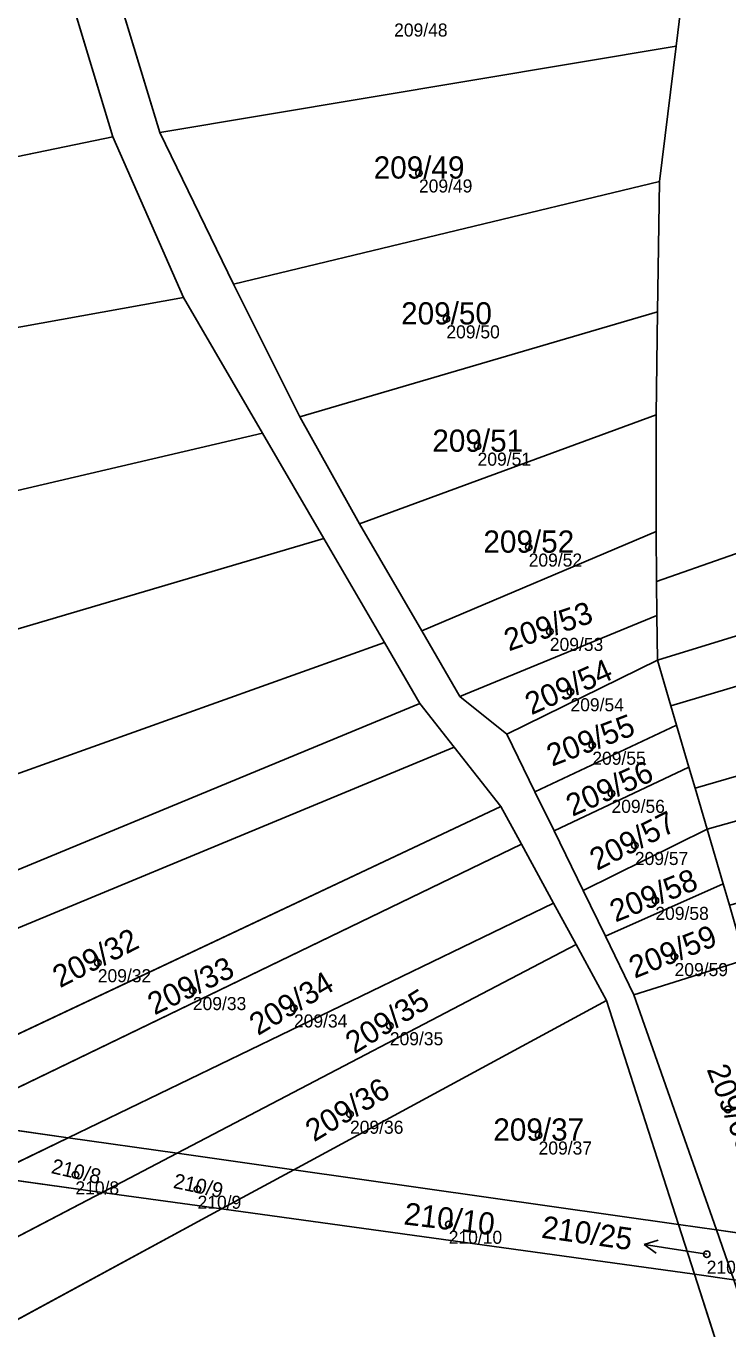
# Model space of a CAD drawing. Extents: x -603967 to -594699, y -1179315 to -1165625.
# Drawn here: x -597710.8 to -597657, y -1173008.8 to -1172909.2 of the extents above; entities that cross this region are included whole.
import ezdxf

# ---------------------------------------------------------------- set-up
doc = ezdxf.new("R2010")
doc.units = 0
for name, color, linetype in [('Definiční body', 7, 'Continuous'), ('Hranice parcel', 7, 'Continuous'), ('Parcelní čísla', 7, 'Continuous'), ('Polygon parcely', 7, 'Continuous'), ('Pop  PČ popisy', 7, 'Continuous')]:
    doc.layers.add(name, color=color, linetype=linetype)

msp = doc.modelspace()

# ---------------------------------------------------------------- linework, layer by layer
at = {"layer": 'Definiční body'}
for centre in [(-597680.69, -1172920.40994), (-597678.59, -1172931.56994), (-597676.2, -1172941.30994), (-597672.29, -1172949.02994), (-597670.67, -1172955.47994), (-597669.09, -1172960.09994), (-597667.42, -1172964.18994), (-597665.95, -1172967.86994), (-597664.16, -1172971.85994), (-597662.59, -1172976.05994), (-597705.28, -1172980.82994), (-597661.12, -1172980.35994), (-597698, -1172982.95994), (-597690.26, -1172984.28994), (-597682.92, -1172985.64994), (-597657.04, -1172992.05994), (-597685.97, -1172992.41994), (-597671.53, -1172994.00994), (-597706.99, -1172997.05994), (-597697.64, -1172998.15994), (-597678.41, -1173000.83994), (-597658.66, -1173003.12994)]:
    msp.add_circle(centre, 0.25, dxfattribs=at)
at = {"layer": 'Hranice parcel'}
for p, q in [((-597661.01, -1172910.7), (-597659.6, -1172899.14)), ((-597704.57, -1172904.04), (-597700.52, -1172917.3)), ((-597704.14, -1172917.63), (-597707.99, -1172904.89)), ((-597700.52, -1172917.3), (-597661.01, -1172910.7)), ((-597662.27, -1172921.05), (-597661.01, -1172910.7)), ((-597745.46, -1172926.18), (-597704.14, -1172917.63)), ((-597698.72, -1172929.94), (-597704.14, -1172917.63)), ((-597700.52, -1172917.3), (-597694.88, -1172928.91)), ((-597694.88, -1172928.91), (-597662.27, -1172921.05)), ((-597662.44, -1172931.04), (-597662.27, -1172921.05)), ((-597694.88, -1172928.91), (-597689.81, -1172939.06)), ((-597692.67, -1172940.32), (-597698.72, -1172929.94)), ((-597689.81, -1172939.06), (-597662.44, -1172931.04)), ((-597662.54, -1172938.91), (-597662.44, -1172931.04)), ((-597685.23, -1172947.24), (-597662.54, -1172938.91)), ((-597662.54, -1172947.84), (-597662.54, -1172938.91)), ((-597689.81, -1172939.06), (-597685.23, -1172947.24)), ((-597687.98, -1172948.37), (-597692.67, -1172940.32)), ((-597685.23, -1172947.24), (-597680.47, -1172955.44)), ((-597680.47, -1172955.44), (-597662.54, -1172947.84)), ((-597662.5, -1172951.67), (-597662.54, -1172947.84)), ((-597683.34, -1172956.33), (-597687.98, -1172948.37)), ((-597662.47, -1172954.25), (-597662.5, -1172951.67)), ((-597677.56, -1172960.45), (-597662.47, -1172954.25)), ((-597662.44, -1172957.68), (-597662.47, -1172954.25)), ((-597680.47, -1172955.44), (-597677.56, -1172960.45)), ((-597680.62, -1172960.99), (-597683.34, -1172956.33)), ((-597673.97, -1172963.34), (-597662.44, -1172957.68)), ((-597661.41, -1172961.17), (-597662.44, -1172957.68)), ((-597677.56, -1172960.45), (-597673.97, -1172963.34)), ((-597677.99, -1172964.33), (-597680.62, -1172960.99)), ((-597660.97, -1172962.66), (-597661.41, -1172961.17)), ((-597671.81, -1172967.75), (-597660.97, -1172962.66)), ((-597660.02, -1172965.87), (-597660.97, -1172962.66)), ((-597673.97, -1172963.34), (-597671.81, -1172967.75)), ((-597674.42, -1172968.86), (-597677.99, -1172964.33)), ((-597670.35, -1172970.74), (-597660.02, -1172965.87)), ((-597659.55, -1172967.46), (-597660.02, -1172965.87)), ((-597671.81, -1172967.75), (-597670.35, -1172970.74)), ((-597658.63, -1172970.6), (-597659.55, -1172967.46)), ((-597723.44, -1172991.96), (-597674.42, -1172968.86)), ((-597672.84, -1172971.76), (-597674.42, -1172968.86)), ((-597670.35, -1172970.74), (-597668.12, -1172975.31)), ((-597668.12, -1172975.31), (-597658.63, -1172970.6)), ((-597657.39, -1172974.8), (-597658.63, -1172970.6)), ((-597716.69, -1172992.92), (-597672.84, -1172971.76)), ((-597670.39, -1172976.26), (-597672.84, -1172971.76)), ((-597666.42, -1172978.8), (-597657.39, -1172974.8)), ((-597656.91, -1172976.43), (-597657.39, -1172974.8)), ((-597668.12, -1172975.31), (-597666.42, -1172978.8)), ((-597707.54, -1172994.22), (-597670.39, -1172976.26)), ((-597668.66, -1172979.44), (-597670.39, -1172976.26)), ((-597666.42, -1172978.8), (-597664.23, -1172983.29)), ((-597699.21, -1172995.4), (-597668.66, -1172979.44)), ((-597666.34, -1172983.71), (-597668.66, -1172979.44)), ((-597664.23, -1172983.29), (-597655.71, -1172980.61)), ((-597690.28, -1172996.67), (-597666.34, -1172983.71)), ((-597660.83, -1173000.85), (-597666.34, -1172983.71)), ((-597664.23, -1172983.29), (-597657.92, -1173001.26)), ((-597716.69, -1172992.92), (-597707.54, -1172994.22)), ((-597713.69, -1172997.19), (-597707.54, -1172994.22)), ((-597707.54, -1172994.22), (-597699.21, -1172995.4)), ((-597704.95, -1172998.4), (-597699.21, -1172995.4)), ((-597699.21, -1172995.4), (-597690.28, -1172996.67)), ((-597695.81, -1172999.66), (-597690.28, -1172996.67)), ((-597690.28, -1172996.67), (-597660.83, -1173000.85)), ((-597704.95, -1172998.4), (-597713.69, -1172997.19)), ((-597754.11, -1173024.09), (-597704.95, -1172998.4)), ((-597695.81, -1172999.66), (-597704.95, -1172998.4)), ((-597754.79, -1173031.6), (-597695.81, -1172999.66)), ((-597659.6, -1173004.66), (-597695.81, -1172999.66)), ((-597660.83, -1173000.85), (-597657.92, -1173001.26)), ((-597659.6, -1173004.66), (-597660.83, -1173000.85)), ((-597657.92, -1173001.26), (-597649.24, -1173002.5)), ((-597657.92, -1173001.26), (-597656.58, -1173005.08)), ((-597652.36, -1173027.13), (-597659.6, -1173004.66)), ((-597656.58, -1173005.08), (-597659.6, -1173004.66))]:
    msp.add_line(p, q, dxfattribs=at)
for points in [[(-597662.44, -1172957.68), (-597627.55, -1172946.94), (-597569.63, -1172923.99)], [(-597661.41, -1172961.17), (-597627.28, -1172951.01), (-597568.66, -1172926.78)], [(-597662.5, -1172951.67), (-597634.82, -1172941.98), (-597599.63, -1172927.39)], [(-597746.65, -1172939.92), (-597724.92, -1172934.66), (-597698.72, -1172929.94)], [(-597659.55, -1172967.46), (-597627.55, -1172958.18), (-597567.22, -1172934.37)], [(-597658.63, -1172970.6), (-597622.54, -1172960.48), (-597565.36, -1172939.48)], [(-597747.89, -1172954.29), (-597736.32, -1172950.5), (-597692.67, -1172940.32)], [(-597749.04, -1172967.59), (-597735.92, -1172962.52), (-597687.98, -1172948.37)], [(-597750.25, -1172981.53), (-597724.16, -1172970.91), (-597683.34, -1172956.33)], [(-597746.3, -1172988.72), (-597725.19, -1172979.4), (-597680.62, -1172960.99)], [(-597738.05, -1172989.89), (-597723.92, -1172983.35), (-597677.99, -1172964.33)]]:
    msp.add_lwpolyline(points, dxfattribs=at)
at = {"layer": 'Polygon parcely'}
for points in [[(-597634.82, -1172941.98), (-597599.63, -1172927.39), (-597609.7, -1172894.89), (-597638.01, -1172842.26), (-597650.63, -1172833.28), (-597650.98, -1172835.68), (-597651.92, -1172842.12), (-597652.27, -1172844.56), (-597652.75, -1172847.85), (-597653.74, -1172854.63), (-597655.06, -1172863.69), (-597656.63, -1172874.7), (-597658.05, -1172886.36), (-597659.6, -1172899.14), (-597661.01, -1172910.7), (-597662.27, -1172921.05), (-597662.44, -1172931.04), (-597662.54, -1172938.91), (-597662.54, -1172947.84), (-597662.5, -1172951.67)], [(-597659.6, -1172899.14), (-597704.57, -1172904.04), (-597700.52, -1172917.3), (-597661.01, -1172910.7)], [(-597704.14, -1172917.63), (-597707.99, -1172904.89), (-597744.13, -1172910.79), (-597745.46, -1172926.18)], [(-597661.01, -1172910.7), (-597700.52, -1172917.3), (-597694.88, -1172928.91), (-597662.27, -1172921.05)], [(-597569.63, -1172923.99), (-597571.27, -1172916.99), (-597578.6, -1172919.68), (-597599.63, -1172927.39), (-597634.82, -1172941.98), (-597662.5, -1172951.67), (-597662.47, -1172954.25), (-597662.44, -1172957.68), (-597627.55, -1172946.94)], [(-597704.14, -1172917.63), (-597745.46, -1172926.18), (-597746.65, -1172939.92), (-597724.92, -1172934.66), (-597698.72, -1172929.94)], [(-597662.27, -1172921.05), (-597694.88, -1172928.91), (-597689.81, -1172939.06), (-597662.44, -1172931.04)], [(-597627.28, -1172951.01), (-597568.66, -1172926.78), (-597569.63, -1172923.99), (-597627.55, -1172946.94), (-597662.44, -1172957.68), (-597661.41, -1172961.17)], [(-597567.22, -1172934.37), (-597568.66, -1172926.78), (-597627.28, -1172951.01), (-597661.41, -1172961.17), (-597660.97, -1172962.66), (-597660.02, -1172965.87), (-597659.55, -1172967.46), (-597627.55, -1172958.18)], [(-597736.32, -1172950.5), (-597692.67, -1172940.32), (-597698.72, -1172929.94), (-597724.92, -1172934.66), (-597746.65, -1172939.92), (-597747.89, -1172954.29)], [(-597685.23, -1172947.24), (-597662.54, -1172938.91), (-597662.44, -1172931.04), (-597689.81, -1172939.06)], [(-597622.54, -1172960.48), (-597565.36, -1172939.48), (-597567.22, -1172934.37), (-597627.55, -1172958.18), (-597659.55, -1172967.46), (-597658.63, -1172970.6)], [(-597680.47, -1172955.44), (-597662.54, -1172947.84), (-597662.54, -1172938.91), (-597685.23, -1172947.24)], [(-597645.33, -1172973.41), (-597617.66, -1172966.52), (-597562.8, -1172946.51), (-597565.36, -1172939.48), (-597622.54, -1172960.48), (-597658.63, -1172970.6), (-597657.39, -1172974.8), (-597656.91, -1172976.43)], [(-597687.98, -1172948.37), (-597692.67, -1172940.32), (-597736.32, -1172950.5), (-597747.89, -1172954.29), (-597749.04, -1172967.59), (-597735.92, -1172962.52)], [(-597662.54, -1172947.84), (-597680.47, -1172955.44), (-597677.56, -1172960.45), (-597662.47, -1172954.25), (-597662.5, -1172951.67)], [(-597683.34, -1172956.33), (-597687.98, -1172948.37), (-597735.92, -1172962.52), (-597749.04, -1172967.59), (-597750.25, -1172981.53), (-597724.16, -1172970.91)], [(-597673.97, -1172963.34), (-597662.44, -1172957.68), (-597662.47, -1172954.25), (-597677.56, -1172960.45)], [(-597746.3, -1172988.72), (-597725.19, -1172979.4), (-597680.62, -1172960.99), (-597683.34, -1172956.33), (-597724.16, -1172970.91), (-597750.25, -1172981.53), (-597750.82, -1172988.08)], [(-597671.81, -1172967.75), (-597660.97, -1172962.66), (-597661.41, -1172961.17), (-597662.44, -1172957.68), (-597673.97, -1172963.34)], [(-597738.05, -1172989.89), (-597723.92, -1172983.35), (-597677.99, -1172964.33), (-597680.62, -1172960.99), (-597725.19, -1172979.4), (-597746.3, -1172988.72)], [(-597670.35, -1172970.74), (-597660.02, -1172965.87), (-597660.97, -1172962.66), (-597671.81, -1172967.75)], [(-597723.44, -1172991.96), (-597674.42, -1172968.86), (-597677.99, -1172964.33), (-597723.92, -1172983.35), (-597738.05, -1172989.89)], [(-597658.63, -1172970.6), (-597659.55, -1172967.46), (-597660.02, -1172965.87), (-597670.35, -1172970.74), (-597668.12, -1172975.31)], [(-597672.84, -1172971.76), (-597674.42, -1172968.86), (-597723.44, -1172991.96), (-597716.69, -1172992.92)], [(-597666.42, -1172978.8), (-597657.39, -1172974.8), (-597658.63, -1172970.6), (-597668.12, -1172975.31)], [(-597716.69, -1172992.92), (-597707.54, -1172994.22), (-597670.39, -1172976.26), (-597672.84, -1172971.76)], [(-597664.23, -1172983.29), (-597655.71, -1172980.61), (-597656.91, -1172976.43), (-597657.39, -1172974.8), (-597666.42, -1172978.8)], [(-597668.66, -1172979.44), (-597670.39, -1172976.26), (-597707.54, -1172994.22), (-597699.21, -1172995.4)], [(-597690.28, -1172996.67), (-597666.34, -1172983.71), (-597668.66, -1172979.44), (-597699.21, -1172995.4)], [(-597657.92, -1173001.26), (-597649.24, -1173002.5), (-597650.35, -1172998.77), (-597652.2, -1172992.5), (-597653.37, -1172988.53), (-597655.71, -1172980.61), (-597664.23, -1172983.29)], [(-597660.83, -1173000.85), (-597666.34, -1172983.71), (-597690.28, -1172996.67)], [(-597707.54, -1172994.22), (-597716.69, -1172992.92), (-597722.91, -1172995.92), (-597713.69, -1172997.19)], [(-597699.21, -1172995.4), (-597707.54, -1172994.22), (-597713.69, -1172997.19), (-597704.95, -1172998.4)], [(-597690.28, -1172996.67), (-597699.21, -1172995.4), (-597704.95, -1172998.4), (-597695.81, -1172999.66)], [(-597660.83, -1173000.85), (-597690.28, -1172996.67), (-597695.81, -1172999.66), (-597659.6, -1173004.66)], [(-597704.95, -1172998.4), (-597713.69, -1172997.19), (-597726.73, -1173003.5), (-597753.54, -1173017.8), (-597754.11, -1173024.09)], [(-597754.11, -1173024.09), (-597754.79, -1173031.6), (-597695.81, -1172999.66), (-597704.95, -1172998.4)], [(-597754.79, -1173031.6), (-597758.73, -1173075.15), (-597652.36, -1173027.13), (-597659.6, -1173004.66), (-597695.81, -1172999.66)], [(-597659.6, -1173004.66), (-597656.58, -1173005.08), (-597657.92, -1173001.26), (-597660.83, -1173000.85)], [(-597649.24, -1173002.5), (-597657.92, -1173001.26), (-597656.58, -1173005.08), (-597648.13, -1173006.25)], [(-597659.6, -1173004.66), (-597652.36, -1173027.13), (-597648.5, -1173039.12), (-597645.53, -1173037.82), (-597649.65, -1173025.6), (-597656.58, -1173005.08)]]:
    msp.add_lwpolyline(points, close=True, dxfattribs=at)
msp.add_lwpolyline([(-597707.99, -1172904.89), (-597704.14, -1172917.63), (-597698.72, -1172929.94), (-597692.67, -1172940.32), (-597687.98, -1172948.37), (-597683.34, -1172956.33), (-597680.62, -1172960.99), (-597677.99, -1172964.33), (-597674.42, -1172968.86), (-597672.84, -1172971.76), (-597670.39, -1172976.26), (-597668.66, -1172979.44), (-597666.34, -1172983.71), (-597660.83, -1173000.85), (-597657.92, -1173001.26), (-597664.23, -1172983.29), (-597666.42, -1172978.8), (-597668.12, -1172975.31), (-597670.35, -1172970.74), (-597671.81, -1172967.75), (-597673.97, -1172963.34), (-597677.56, -1172960.45), (-597680.47, -1172955.44), (-597685.23, -1172947.24), (-597689.81, -1172939.06), (-597694.88, -1172928.91), (-597700.52, -1172917.3), (-597704.57, -1172904.04)], dxfattribs=at)
at = {"layer": 'Pop  PČ popisy'}
for p, q in [((-597663.444, -1173002.381), (-597662.377, -1173002.043)), ((-597660.48, -1173002.85), (-597663.444, -1173002.381)), ((-597663.444, -1173002.381), (-597662.533, -1173003.032)), ((-597658.66, -1173003.13), (-597660.48, -1173002.85))]:
    msp.add_line(p, q, dxfattribs=at)

# ---------------------------------------------------------------- texts
at = {"layer": 'Definiční body'}
for s, p in [('209/48', (-597682.59, -1172909.969)), ('209/49', (-597680.69, -1172921.899)), ('209/50', (-597678.59, -1172933.059)), ('209/51', (-597676.2, -1172942.799)), ('209/52', (-597672.29, -1172950.519)), ('209/53', (-597670.67, -1172956.969)), ('209/54', (-597669.09, -1172961.589)), ('209/55', (-597667.42, -1172965.679)), ('209/56', (-597665.95, -1172969.359)), ('209/57', (-597664.16, -1172973.349)), ('209/58', (-597662.59, -1172977.549)), ('209/59', (-597661.12, -1172981.849)), ('209/32', (-597705.28, -1172982.319)), ('209/33', (-597698, -1172984.449)), ('209/34', (-597690.26, -1172985.779)), ('209/35', (-597682.92, -1172987.139)), ('209/36', (-597685.97, -1172993.909)), ('209/37', (-597671.53, -1172995.499)), ('210/8', (-597706.99, -1172998.549)), ('210/9', (-597697.64, -1172999.649)), ('210/10', (-597678.41, -1173002.329)), ('210/25', (-597658.66, -1173004.619))]:
    msp.add_text(s, height=0.999996, dxfattribs=at).set_placement(p)
at = {"layer": 'Parcelní čísla'}
for s, p in [('209/49', (-597684.156, -1172920.835)), ('209/50', (-597682.056, -1172931.995)), ('209/51', (-597679.666, -1172941.735)), ('209/52', (-597675.756, -1172949.455)), ('209/37', (-597674.996, -1172994.435))]:
    msp.add_text(s, height=1.699998, dxfattribs=at).set_placement(p)
for s, height, rotation, p in [('209/53', 1.699998, 19, (-597673.809, -1172957.01)), ('209/54', 1.699998, 24, (-597672.083, -1172961.898)), ('209/55', 1.699998, 21, (-597670.503, -1172965.829)), ('209/56', 1.699998, 24, (-597668.943, -1172969.668)), ('209/57', 1.699998, 27, (-597667.055, -1172973.812)), ('209/58', 1.699998, 21.9999972, (-597665.644, -1172977.752)), ('209/32', 1.699998, 27, (-597708.175, -1172982.782)), ('209/59', 1.699998, 21.9999972, (-597664.174, -1172982.052)), ('209/33', 1.699998, 26, (-597700.929, -1172984.861)), ('209/34', 1.699998, 31, (-597693.012, -1172986.439)), ('209/35', 1.699998, 32, (-597685.634, -1172987.847)), ('209/60', 1.699998, 290.9999972, (-597658.679, -1172988.976)), ('209/36', 1.699998, 31, (-597688.722, -1172994.569)), ('210/8', 1.14, 347, (-597708.907, -1172996.909)), ('210/9', 1.14, 348, (-597699.559, -1172998.043)), ('210/10', 1.699998, 353, (-597681.902, -1173000.839)), ('210/25', 1.699998, 351.9999972, (-597671.374, -1173001.856))]:
    msp.add_text(s, height=height, rotation=rotation, dxfattribs=at).set_placement(p)

doc.saveas('drawing.dxf')
